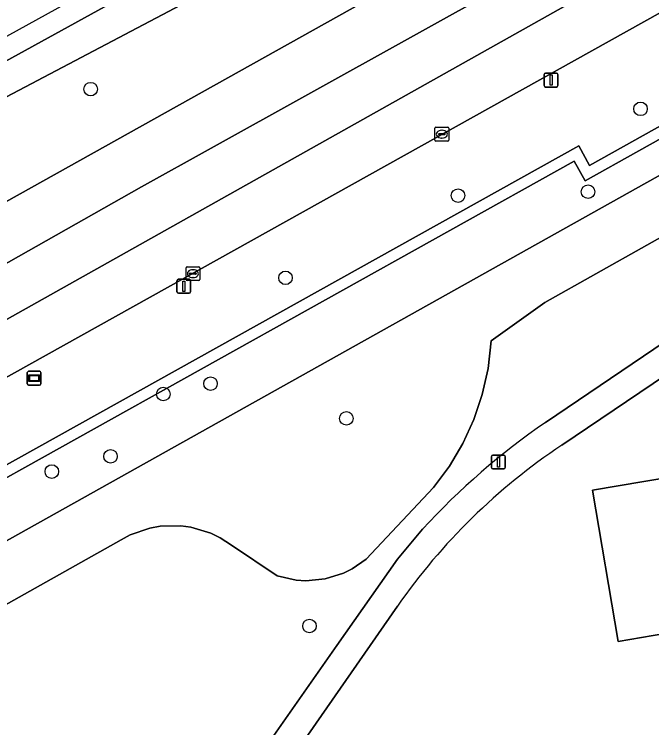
# Model space of a CAD drawing. Extents: x 162879 to 165540, y 384011 to 385181.
# Drawn here: x 163857.3 to 163903.3, y 384744.1 to 384795.5 of the extents above; entities that cross this region are included whole.
import ezdxf

# ---------------------------------------------------------------- set-up
doc = ezdxf.new("R2010")
doc.units = 0
for name, color, linetype in [('IMGEO_Berm_groen', 7, 'Continuous'), ('IMGEO_Boom', 7, 'Continuous'), ('IMGEO_Erf', 7, 'Continuous'), ('IMGEO_Gemengd_bos', 7, 'Continuous'), ('IMGEO_Groenvoorziening', 7, 'Continuous'), ('IMGEO_Kolk', 7, 'Continuous'), ('IMGEO_Lichtmast', 7, 'Continuous'), ('IMGEO_Loofbos', 7, 'Continuous'), ('IMGEO_Muur', 7, 'Continuous'), ('IMGEO_Pand', 7, 'Continuous'), ('IMGEO_Rijbaan_regionaal_gesloten', 7, 'Continuous'), ('IMGEO_Voetpad_open', 7, 'Continuous'), ('IMGEO_Wegwijzer', 7, 'Continuous')]:
    doc.layers.add(name, color=color, linetype=linetype)

msp = doc.modelspace()

# ---------------------------------------------------------------- linework, layer by layer
at = {"layer": 'IMGEO_Berm_groen'}
for points in [[(163965.351, 384851.941), (163853.532, 384790.429), (163835.792, 384780.313), (163827.043, 384774.951), (163824.493, 384773.208), (163808.685, 384762.404), (163801.612, 384757.83), (163787.737, 384750), (163761.018, 384735.233)], [(163758.776, 384722.121), (163808.011, 384750), (163831.501, 384763.288), (163866.498, 384783.086), (163871.528, 384785.88), (163986.202, 384849.544)], [(163989.862, 384843.563), (163852.299, 384766.881), (163829.125, 384753.852), (163806.699, 384741.137), (163802.215, 384738.589)], [(163801.034, 384737.739), (163800.512, 384737.299), (163789.972, 384728.4), (163790.92, 384726.745), (163790.986, 384726.641), (163802.36, 384734.21), (163830.64, 384748.494), (163847.517, 384757.905), (163848.3, 384756.508), (163852.526, 384758.821), (163851.73, 384760.24), (163898.055, 384786.032), (163898.84, 384784.624), (163905.165, 384788.158), (163904.353, 384789.557), (163992.862, 384838.663)], [(163756.981, 384726.11), (163795.353, 384750), (163807.432, 384757.521), (163823.359, 384769.464), (163825.98, 384771.103), (163849.059, 384785.532), (163897.729, 384811.186), (163900.261, 384806.348), (163829.142, 384766.627), (163814.856, 384755.99), (163757.654, 384724.212)]]:
    msp.add_lwpolyline(points, dxfattribs=at)
at = {"layer": 'IMGEO_Boom'}
for centre in [(163862.823, 384790.135), (163902.522, 384788.709), (163889.348, 384782.453), (163898.735, 384782.731), (163876.889, 384776.518), (163871.48, 384768.886), (163868.067, 384768.133), (163881.286, 384766.378), (163864.261, 384763.64), (163860.018, 384762.543), (163878.62, 384751.4)]:
    msp.add_circle(centre, 0.489, dxfattribs=at)
at = {"layer": 'IMGEO_Erf'}
for points in [[(163937.143, 384791.65), (163896.829, 384764.446)], [(163884.965, 384752.831), (163882.997, 384750), (163863.081, 384721.345)]]:
    msp.add_lwpolyline(points, dxfattribs=at)
msp.add_lwpolyline([(163914.669, 384758.439), (163914.03, 384762.197), (163910.61, 384761.615), (163906.886, 384760.982), (163908.486, 384751.579), (163900.91, 384750.29), (163899.055, 384761.192), (163906.604, 384762.477), (163905.633, 384768.183), (163909.385, 384768.821), (163909.013, 384771.037), (163912.76, 384771.671), (163913.136, 384769.459), (163913.675, 384766.288), (163924.251, 384768.088), (163925.577, 384760.295)], close=True, dxfattribs=at)
msp.add_arc((163921.686, 384727.19), 44.787, 123.7105, 145.0742, dxfattribs=at)
at = {"layer": 'IMGEO_Gemengd_bos'}
for points in [[(163926.594, 384796.628), (163843.216, 384750)], [(163851.439, 384750), (163865.027, 384757.627), (163865.686, 384757.979), (163867.097, 384758.468), (163867.833, 384758.599), (163869.326, 384758.627), (163870.067, 384758.525), (163871.495, 384758.091), (163872.168, 384757.764), (163872.984, 384757.238), (163876.28, 384755.015), (163877.649, 384754.708), (163878.349, 384754.663), (163879.746, 384754.794), (163881.085, 384755.212), (163881.714, 384755.524), (163882.713, 384756.212), (163887.584, 384761.392), (163888.722, 384762.923), (163889.694, 384764.565), (163890.489, 384766.3), (163891.098, 384768.108), (163891.515, 384769.969), (163891.742, 384771.979), (163895.604, 384774.738), (163928.738, 384793.357)]]:
    msp.add_lwpolyline(points, dxfattribs=at)
at = {"layer": 'IMGEO_Groenvoorziening'}
for points in [[(163928.738, 384793.357), (163895.604, 384774.738), (163891.742, 384771.979), (163891.515, 384769.969), (163891.098, 384768.108), (163890.489, 384766.3), (163889.694, 384764.565), (163888.722, 384762.923), (163887.584, 384761.392), (163882.713, 384756.212), (163881.714, 384755.524), (163881.085, 384755.212), (163879.746, 384754.794), (163878.349, 384754.663), (163877.649, 384754.708), (163876.28, 384755.015), (163872.984, 384757.238), (163872.168, 384757.764), (163871.495, 384758.091), (163870.067, 384758.525), (163869.326, 384758.627), (163867.833, 384758.599), (163867.097, 384758.468), (163865.686, 384757.979), (163865.027, 384757.627), (163851.439, 384750)], [(163895.67, 384766.092), (163930.97, 384789.954)], [(163861.395, 384722.576), (163880.606, 384750), (163884.965, 384756.223), (163886.784, 384758.378)]]:
    msp.add_lwpolyline(points, dxfattribs=at)
msp.add_arc((163924.742, 384723.628), 51.462, 124.3965, 137.5264, dxfattribs=at)
at = {"layer": 'IMGEO_Kolk'}
for p, q in [((163887.678, 384786.46), (163887.678, 384787.312)), ((163887.753, 384787.386), (163888.605, 384787.386)), ((163888.166, 384787.166), (163888.191, 384787.166)), ((163888.679, 384787.312), (163888.679, 384786.46)), ((163887.937, 384786.88), (163887.937, 384786.892)), ((163888.375, 384786.843), (163887.977, 384786.843)), ((163887.98, 384786.929), (163888.378, 384786.929)), ((163888.189, 384786.606), (163888.164, 384786.606)), ((163888.421, 384786.892), (163888.421, 384786.88)), ((163888.605, 384786.386), (163887.753, 384786.386)), ((163869.783, 384777.32), (163870.635, 384777.32)), ((163869.708, 384776.394), (163869.708, 384777.246)), ((163869.967, 384776.814), (163869.967, 384776.826)), ((163870.405, 384776.777), (163870.007, 384776.777)), ((163870.01, 384776.863), (163870.408, 384776.863)), ((163870.196, 384777.1), (163870.221, 384777.1)), ((163870.451, 384776.826), (163870.451, 384776.814)), ((163870.709, 384777.246), (163870.709, 384776.394)), ((163870.635, 384776.32), (163869.783, 384776.32)), ((163870.219, 384776.54), (163870.194, 384776.54))]:
    msp.add_line(p, q, dxfattribs=at)
for points in [[(163887.678, 384786.46), (163887.678, 384787.312)], [(163887.753, 384787.386), (163888.605, 384787.386)], [(163888.679, 384787.312), (163888.679, 384786.46)], [(163888.605, 384786.386), (163887.753, 384786.386)], [(163869.783, 384777.32), (163870.635, 384777.32)], [(163869.708, 384776.394), (163869.708, 384777.246)], [(163870.709, 384777.246), (163870.709, 384776.394)], [(163870.635, 384776.32), (163869.783, 384776.32)]]:
    msp.add_lwpolyline(points, dxfattribs=at)
for centre, radius, start, end in [((163887.755, 384787.31), 0.0765, 91.552, 178.448), ((163887.755, 384787.31), 0.0765, 91.552, 178.448), ((163888.603, 384787.31), 0.0765, 1.552, 88.448), ((163888.603, 384787.31), 0.0765, 1.552, 88.448), ((163887.977, 384786.889), 0.0403, 85.8775, 175.7526), ((163887.974, 384786.879), 0.0366, 178.938, 274.7102), ((163888.378, 384786.886), 0.043, 264.8664, 352.4533), ((163888.382, 384786.891), 0.0386, 1.7309, 96.639), ((163887.755, 384786.462), 0.0765, 181.552, 268.448), ((163887.755, 384786.462), 0.0765, 181.552, 268.448), ((163888.603, 384786.462), 0.0765, 271.552, 358.448), ((163888.603, 384786.462), 0.0765, 271.552, 358.448), ((163869.785, 384777.244), 0.0765, 91.552, 178.448), ((163869.785, 384777.244), 0.0765, 91.552, 178.448), ((163870.633, 384777.244), 0.0765, 1.552, 88.448), ((163870.633, 384777.244), 0.0765, 1.552, 88.448), ((163870.007, 384776.823), 0.0403, 85.8775, 175.7526), ((163870.004, 384776.813), 0.0366, 178.938, 274.7102), ((163870.408, 384776.82), 0.043, 264.8664, 352.4533), ((163870.412, 384776.825), 0.0386, 1.7309, 96.639), ((163869.785, 384776.396), 0.0765, 181.552, 268.448), ((163869.785, 384776.396), 0.0765, 181.552, 268.448), ((163870.633, 384776.396), 0.0765, 271.552, 358.448), ((163870.633, 384776.396), 0.0765, 271.552, 358.448)]:
    msp.add_arc(centre, radius, start, end, dxfattribs=at)
for centre, major_axis, ratio, start_param, end_param in [((163888.165, 384786.886), (-0.387, 0.002), 0.722429, 4.712389, 7.853982), ((163888.19, 384786.886), (-0.39, 0.002), 0.717154, 1.570796, 4.712389), ((163870.195, 384776.82), (-0.387, 0.002), 0.722429, 4.712389, 7.853982), ((163870.22, 384776.82), (-0.39, 0.002), 0.717154, 1.570796, 4.712389)]:
    msp.add_ellipse(centre, major_axis=major_axis, ratio=ratio, start_param=start_param, end_param=end_param, dxfattribs=at)
at = {"layer": 'IMGEO_Lichtmast'}
for p, q in [((163895.571, 384790.387), (163895.571, 384791.187)), ((163895.571, 384791.187), (163895.571, 384790.387)), ((163895.671, 384791.287), (163896.461, 384791.287)), ((163896.461, 384791.287), (163895.671, 384791.287)), ((163896.561, 384791.187), (163896.561, 384790.387)), ((163896.561, 384790.387), (163896.561, 384791.187)), ((163896.461, 384790.287), (163895.671, 384790.287)), ((163895.671, 384790.287), (163896.461, 384790.287)), ((163869.054, 384775.515), (163869.054, 384776.315)), ((163869.054, 384776.315), (163869.054, 384775.515)), ((163869.154, 384776.415), (163869.944, 384776.415)), ((163869.944, 384776.415), (163869.154, 384776.415)), ((163870.044, 384776.315), (163870.044, 384775.515)), ((163870.044, 384775.515), (163870.044, 384776.315)), ((163869.944, 384775.415), (163869.154, 384775.415)), ((163869.154, 384775.415), (163869.944, 384775.415)), ((163891.764, 384762.831), (163891.764, 384763.631)), ((163891.764, 384763.631), (163891.764, 384762.831)), ((163891.864, 384763.731), (163892.654, 384763.731)), ((163892.654, 384763.731), (163891.864, 384763.731)), ((163892.754, 384763.631), (163892.754, 384762.831)), ((163892.754, 384762.831), (163892.754, 384763.631)), ((163892.654, 384762.731), (163891.864, 384762.731)), ((163891.864, 384762.731), (163892.654, 384762.731))]:
    msp.add_line(p, q, dxfattribs=at)
for points in [[(163895.991, 384791.162), (163896.141, 384791.162), (163896.141, 384790.412), (163895.991, 384790.412), (163895.991, 384791.162)], [(163869.474, 384776.29), (163869.624, 384776.29), (163869.624, 384775.54), (163869.474, 384775.54), (163869.474, 384776.29)], [(163892.184, 384763.606), (163892.334, 384763.606), (163892.334, 384762.856), (163892.184, 384762.856), (163892.184, 384763.606)]]:
    msp.add_lwpolyline(points, dxfattribs=at)
for centre, start, end in [((163895.671, 384791.187), 90, 180), ((163895.671, 384791.187), 90, 180), ((163896.461, 384791.187), 0, 90), ((163896.461, 384791.187), 360, 90), ((163895.671, 384790.387), 180, 270), ((163895.671, 384790.387), 180, 270), ((163896.461, 384790.387), 270, 0), ((163896.461, 384790.387), 270, 0), ((163869.154, 384776.315), 90, 180), ((163869.154, 384776.315), 90, 180), ((163869.944, 384776.315), 0, 90), ((163869.944, 384776.315), 360, 90), ((163869.154, 384775.515), 180, 270), ((163869.154, 384775.515), 180, 270), ((163869.944, 384775.515), 270, 0), ((163869.944, 384775.515), 270, 0), ((163891.864, 384763.631), 90, 180), ((163891.864, 384763.631), 90, 180), ((163892.654, 384763.631), 0, 90), ((163892.654, 384763.631), 360, 90), ((163891.864, 384762.831), 180, 270), ((163891.864, 384762.831), 180, 270), ((163892.654, 384762.831), 270, 0), ((163892.654, 384762.831), 270, 0)]:
    msp.add_arc(centre, 0.1, start, end, dxfattribs=at)
at = {"layer": 'IMGEO_Loofbos'}
for points in [[(163832.961, 384744.266), (163843.216, 384750), (163926.594, 384796.628), (163943.747, 384806.221), (163968.417, 384820.017), (163985.446, 384829.54), (163995.186, 384834.864), (163993.285, 384837.971), (163905.468, 384789.249), (163906.278, 384787.853), (163898.528, 384783.521), (163897.742, 384784.931), (163852.834, 384759.928), (163853.633, 384758.504), (163847.985, 384755.413), (163847.206, 384756.804), (163831.618, 384748.116)], [(163897.729, 384811.186), (163849.059, 384785.532), (163825.98, 384771.103), (163823.359, 384769.464), (163807.432, 384757.521), (163795.353, 384750), (163756.981, 384726.11), (163757.654, 384724.212), (163814.856, 384755.99), (163829.142, 384766.627), (163900.261, 384806.348)]]:
    msp.add_lwpolyline(points, close=True, dxfattribs=at)
at = {"layer": 'IMGEO_Muur'}
for points in [[(163992.862, 384838.663), (163904.353, 384789.557), (163905.165, 384788.158), (163898.84, 384784.624), (163898.055, 384786.032), (163851.73, 384760.24)], [(163852.834, 384759.928), (163897.742, 384784.931), (163898.528, 384783.521), (163906.278, 384787.853), (163905.468, 384789.249), (163993.285, 384837.971)]]:
    msp.add_lwpolyline(points, dxfattribs=at)
at = {"layer": 'IMGEO_Pand'}
msp.add_lwpolyline([(163909.385, 384768.821), (163905.633, 384768.183), (163906.604, 384762.477), (163899.055, 384761.192), (163900.91, 384750.29), (163908.486, 384751.579), (163906.886, 384760.982), (163910.61, 384761.615)], close=True, dxfattribs=at)
at = {"layer": 'IMGEO_Rijbaan_regionaal_gesloten'}
msp.add_lwpolyline([(163834.886, 384781.879), (163835.792, 384780.313), (163853.532, 384790.429), (163965.351, 384851.941), (163979.889, 384859.859), (163992.463, 384866.708), (164000, 384871.062), (164028.426, 384886.323), (164076.715, 384911.005), (164118.056, 384931.016), (164146.558, 384944.405), (164192.181, 384964.916), (164201.656, 384969.026), (164204.447, 384970.197), (164203.632, 384971.767), (164196.428, 384968.85), (164173.473, 384959.556), (164139.093, 384942.782), (164031.014, 384890.049)], close=True, dxfattribs=at)
for points in [[(163986.202, 384849.544), (163871.528, 384785.88), (163866.498, 384783.086), (163831.501, 384763.288), (163808.011, 384750), (163758.776, 384722.121)], [(163748.355, 384708.001), (163802.215, 384738.589), (163806.699, 384741.137), (163829.125, 384753.852), (163852.299, 384766.881), (163989.862, 384843.563)], [(163922.856, 384810.618), (163831.875, 384759.566), (163775.991, 384727.906)], [(163775.991, 384727.906), (163831.875, 384759.566), (163922.856, 384810.618)]]:
    msp.add_lwpolyline(points, dxfattribs=at)
at = {"layer": 'IMGEO_Voetpad_open'}
for points in [[(163958.789, 384806.171), (163952.009, 384802.847), (163947.204, 384800.246), (163938.504, 384795.047), (163930.97, 384789.954), (163895.67, 384766.092)], [(163896.829, 384764.446), (163937.143, 384791.65)], [(163886.784, 384758.378), (163884.965, 384756.223), (163880.606, 384750), (163861.395, 384722.576)], [(163863.081, 384721.345), (163882.997, 384750), (163884.965, 384752.831)]]:
    msp.add_lwpolyline(points, dxfattribs=at)
for centre, radius, start, end in [((163924.742, 384723.628), 51.462, 124.3965, 137.5264), ((163921.686, 384727.19), 44.787, 123.7105, 145.0742)]:
    msp.add_arc(centre, radius, start, end, dxfattribs=at)
at = {"layer": 'IMGEO_Wegwijzer'}
for p, q in [((163858.249, 384768.879), (163858.249, 384769.679)), ((163858.249, 384769.679), (163858.249, 384768.879)), ((163858.349, 384769.779), (163859.139, 384769.779)), ((163859.139, 384769.779), (163858.349, 384769.779)), ((163859.239, 384769.679), (163859.239, 384768.879)), ((163859.239, 384768.879), (163859.239, 384769.679)), ((163859.139, 384768.779), (163858.349, 384768.779)), ((163858.349, 384768.779), (163859.139, 384768.779))]:
    msp.add_line(p, q, dxfattribs=at)
for points in [[(163858.35, 384769.511), (163859.138, 384769.511), (163859.138, 384769.047), (163858.35, 384769.047), (163858.35, 384769.511)], [(163858.415, 384769.446), (163858.415, 384769.112), (163859.073, 384769.112), (163859.073, 384769.446), (163858.415, 384769.446)]]:
    msp.add_lwpolyline(points, dxfattribs=at)
for centre, start, end in [((163858.349, 384769.679), 90, 180), ((163858.349, 384769.679), 90, 180), ((163859.139, 384769.679), 0, 90), ((163859.139, 384769.679), 360, 90), ((163858.349, 384768.879), 180, 270), ((163858.349, 384768.879), 180, 270), ((163859.139, 384768.879), 270, 0), ((163859.139, 384768.879), 270, 0)]:
    msp.add_arc(centre, 0.1, start, end, dxfattribs=at)

doc.saveas('drawing.dxf')
